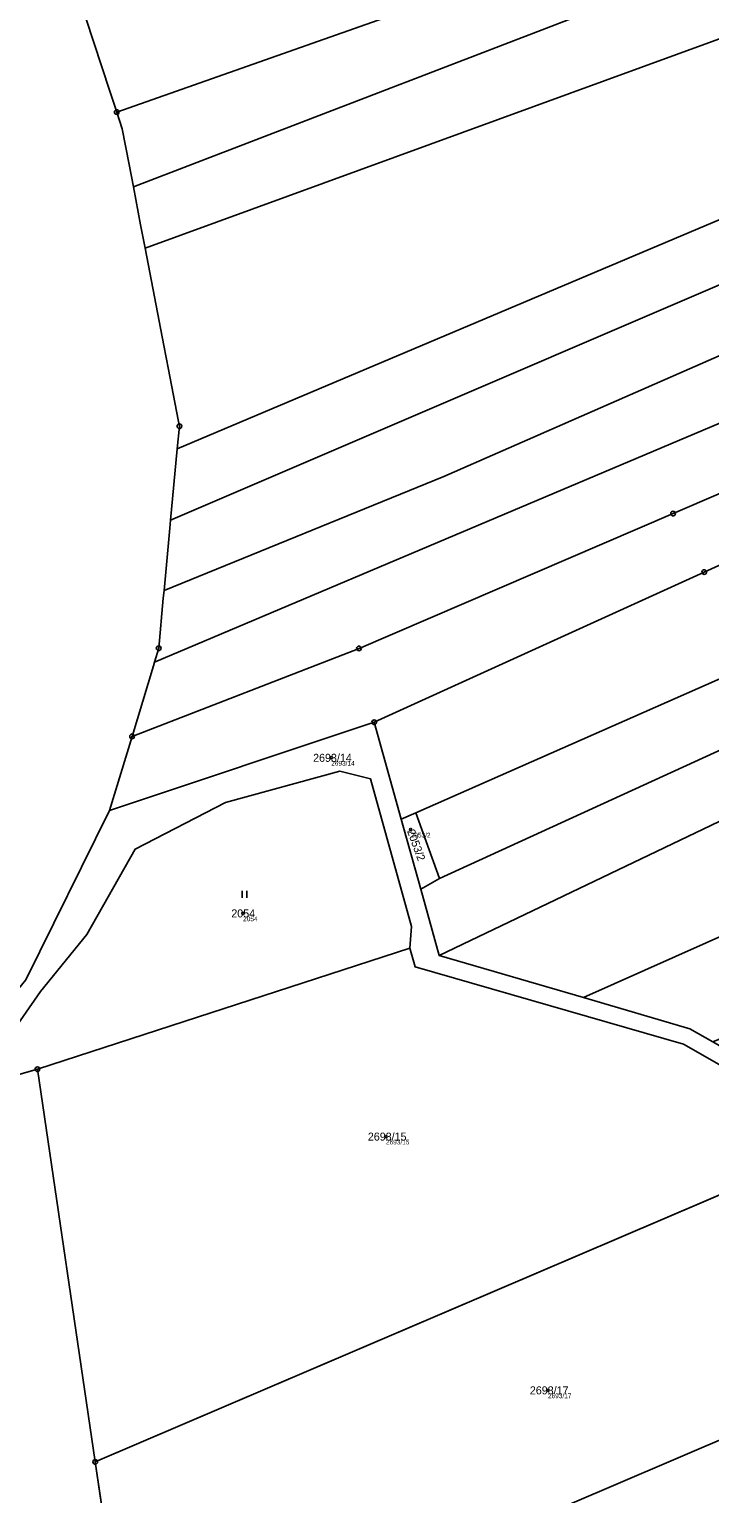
# Model space of a CAD drawing. Extents: x -761891 to -756141, y -1178507 to -1171885.
# Drawn here: x -757861.2 to -757716.7, y -1174721.1 to -1174410 of the extents above; entities that cross this region are included whole.
import ezdxf

# ---------------------------------------------------------------- set-up
doc = ezdxf.new("R2010")
doc.units = 0
for name, color, linetype in [('Definiční body', 7, 'Continuous'), ('Hranice parcel', 7, 'Continuous'), ('Parcelní čísla', 7, 'Continuous'), ('Polygon parcely', 7, 'Continuous'), ('Značky bodu BP', 7, 'Continuous'), ('Značky kultur', 7, 'Continuous')]:
    doc.layers.add(name, color=color, linetype=linetype)

msp = doc.modelspace()

# ---------------------------------------------------------------- linework, layer by layer
at = {"layer": 'Definiční body'}
for centre in [(-757797.1, -1174564.74), (-757780.21, -1174580), (-757815.8, -1174597.79), (-757785.47, -1174645.2), (-757751.06, -1174699.1)]:
    msp.add_circle(centre, 0.25, dxfattribs=at)
at = {"layer": 'Hranice parcel'}
for p, q in [((-757831.21, -1174514.29), (-757829.79, -1174499.12)), ((-757791.19, -1174541.49), (-757839.4, -1174560.18)), ((-757844.17, -1174575.94), (-757787.94, -1174557.17)), ((-757787.94, -1174557.17), (-757782.2, -1174577.79)), ((-757839.4, -1174560.18), (-757844.17, -1174575.94)), ((-757782.2, -1174577.79), (-757779.11, -1174576.43)), ((-757782.2, -1174577.79), (-757778.06, -1174592.66)), ((-757779.11, -1174576.43), (-757774.07, -1174590.37)), ((-757778.06, -1174592.66), (-757774.07, -1174590.37)), ((-757778.06, -1174592.66), (-757774.15, -1174606.71)), ((-757859.49, -1174630.9), (-757780.37, -1174605.19)), ((-757774.15, -1174606.71), (-757743.5, -1174615.68)), ((-757743.5, -1174615.68), (-757720.9, -1174622.29)), ((-757720.9, -1174622.29), (-757716.05, -1174625.07)), ((-757872.99, -1174634.73), (-757859.49, -1174630.9)), ((-757847.22, -1174714.28), (-757859.49, -1174630.9)), ((-757698.37, -1174650.64), (-757847.22, -1174714.28)), ((-757840.01, -1174763.29), (-757847.22, -1174714.28))]:
    msp.add_line(p, q, dxfattribs=at)
for points in [[(-757836.61, -1174456.52), (-757708.62, -1174409.82), (-757575.08, -1174345.67), (-757553.07, -1174336.53), (-757461.16, -1174294.5)], [(-757839.12, -1174443.47), (-757724.45, -1174399.36), (-757582.53, -1174333.77), (-757560.57, -1174326.68), (-757569.78, -1174314.58)], [(-757842.65, -1174427.58), (-757779.65, -1174405.43), (-757730.86, -1174387.85), (-757702.02, -1174374.15), (-757665.33, -1174357.53), (-757638.6, -1174344.27), (-757590.02, -1174320.92)], [(-757832.6, -1174529.23), (-757773.17, -1174505), (-757633.27, -1174443.65), (-757531.33, -1174395.17), (-757505.42, -1174386.53), (-757405.37, -1174340.89)], [(-757834.64, -1174544.42), (-757668.56, -1174474.18), (-757523.51, -1174406.2), (-757494.69, -1174396.51), (-757393.19, -1174351.46)], [(-757383.39, -1174359.89), (-757384.87, -1174360.55), (-757478.16, -1174402.78), (-757481.26, -1174404.13), (-757512.91, -1174417.9), (-757587.45, -1174452.21), (-757645.55, -1174478.95), (-757724.49, -1174512.85), (-757791.19, -1174541.49)], [(-757829.79, -1174499.12), (-757675.85, -1174434.02), (-757543.25, -1174371.98)], [(-757831.21, -1174514.29), (-757669.55, -1174444.98), (-757540.96, -1174385.22)], [(-757849.18, -1174407.64), (-757844.1, -1174423.16), (-757842.65, -1174427.58)], [(-757839.12, -1174443.47), (-757840.04, -1174438.69), (-757841.49, -1174431.14), (-757842.65, -1174427.58)], [(-757787.94, -1174557.17), (-757717.85, -1174525.29), (-757642.3, -1174490.93), (-757572.72, -1174459.12), (-757503.13, -1174427.3)], [(-757836.61, -1174456.52), (-757837.57, -1174451.54), (-757839.12, -1174443.47)], [(-757779.11, -1174576.43), (-757644.4, -1174517.03), (-757520.05, -1174460.13), (-757475.03, -1174442.84)], [(-757774.07, -1174590.37), (-757661.58, -1174538.91), (-757567.65, -1174497.23), (-757497.93, -1174467.16), (-757458.15, -1174450.46)], [(-757829.79, -1174499.12), (-757829.34, -1174494.3), (-757829.6, -1174492.92), (-757831.66, -1174482.23), (-757832.64, -1174477.13), (-757836.61, -1174456.52)], [(-757774.15, -1174606.71), (-757658.65, -1174551.41), (-757613.38, -1174532.23), (-757446.9, -1174457.47)], [(-757743.5, -1174615.68), (-757536.97, -1174523.64), (-757433.26, -1174478.72)], [(-757832.6, -1174529.23), (-757831.36, -1174515.94), (-757831.21, -1174514.29)], [(-757834.64, -1174544.42), (-757833.74, -1174541.47), (-757832.75, -1174530.8), (-757832.6, -1174529.23)], [(-757839.4, -1174560.18), (-757834.87, -1174545.19), (-757834.64, -1174544.42)], [(-757780.37, -1174605.19), (-757780.01, -1174600.6), (-757788.76, -1174569.17), (-757795.27, -1174567.6), (-757819.55, -1174574.23), (-757838.7, -1174584.13), (-757849.02, -1174602.25), (-757858.86, -1174614.39), (-757872.99, -1174634.73)], [(-757877.73, -1174631.24), (-757861.98, -1174611.87), (-757844.17, -1174575.94)], [(-757686.97, -1174645.75), (-757722.27, -1174625.54), (-757779.26, -1174609.15), (-757780.37, -1174605.19)], [(-757840.01, -1174763.29), (-757736.64, -1174719.09), (-757633.18, -1174674.85)]]:
    msp.add_lwpolyline(points, dxfattribs=at)
at = {"layer": 'Polygon parcely'}
for points in [[(-757461.16, -1174294.5), (-757471.56, -1174286.51), (-757482.64, -1174277.29), (-757526.4, -1174295.86), (-757569.78, -1174314.58), (-757560.57, -1174326.68), (-757582.53, -1174333.77), (-757724.45, -1174399.36), (-757839.12, -1174443.47), (-757837.57, -1174451.54), (-757836.61, -1174456.52), (-757708.62, -1174409.82), (-757575.08, -1174345.67), (-757553.07, -1174336.53)], [(-757524.8, -1174365.52), (-757426.79, -1174322.38), (-757438.86, -1174312.47), (-757461.16, -1174294.5), (-757553.07, -1174336.53), (-757575.08, -1174345.67), (-757708.62, -1174409.82), (-757836.61, -1174456.52), (-757832.64, -1174477.13), (-757831.66, -1174482.23), (-757829.6, -1174492.92), (-757829.34, -1174494.3), (-757829.79, -1174499.12), (-757675.85, -1174434.02), (-757543.25, -1174371.98)], [(-757842.65, -1174427.58), (-757779.65, -1174405.43), (-757730.86, -1174387.85), (-757702.02, -1174374.15), (-757665.33, -1174357.53), (-757638.6, -1174344.27), (-757590.02, -1174320.92), (-757604.04, -1174300.78), (-757660.74, -1174327.45), (-757678.65, -1174335.79), (-757704.93, -1174347.92), (-757744.5, -1174366.3), (-757788.6, -1174384.08), (-757849.18, -1174407.64), (-757844.1, -1174423.16)], [(-757724.45, -1174399.36), (-757582.53, -1174333.77), (-757560.57, -1174326.68), (-757569.78, -1174314.58), (-757590.02, -1174320.92), (-757638.6, -1174344.27), (-757665.33, -1174357.53), (-757702.02, -1174374.15), (-757730.86, -1174387.85), (-757779.65, -1174405.43), (-757842.65, -1174427.58), (-757841.49, -1174431.14), (-757840.04, -1174438.69), (-757839.12, -1174443.47)], [(-757405.37, -1174340.89), (-757415.54, -1174332.1), (-757515.09, -1174375.99), (-757540.96, -1174385.22), (-757669.55, -1174444.98), (-757831.21, -1174514.29), (-757831.36, -1174515.94), (-757832.6, -1174529.23), (-757773.17, -1174505), (-757633.27, -1174443.65), (-757531.33, -1174395.17), (-757505.42, -1174386.53)], [(-757393.19, -1174351.46), (-757405.37, -1174340.89), (-757505.42, -1174386.53), (-757531.33, -1174395.17), (-757633.27, -1174443.65), (-757773.17, -1174505), (-757832.6, -1174529.23), (-757832.75, -1174530.8), (-757833.74, -1174541.47), (-757834.64, -1174544.42), (-757668.56, -1174474.18), (-757523.51, -1174406.2), (-757494.69, -1174396.51)], [(-757839.4, -1174560.18), (-757791.19, -1174541.49), (-757724.49, -1174512.85), (-757645.55, -1174478.95), (-757587.45, -1174452.21), (-757512.91, -1174417.9), (-757481.26, -1174404.13), (-757478.16, -1174402.78), (-757384.87, -1174360.55), (-757383.39, -1174359.89), (-757393.19, -1174351.46), (-757494.69, -1174396.51), (-757523.51, -1174406.2), (-757668.56, -1174474.18), (-757834.64, -1174544.42), (-757834.87, -1174545.19)], [(-757481.26, -1174404.13), (-757512.91, -1174417.9), (-757587.45, -1174452.21), (-757645.55, -1174478.95), (-757724.49, -1174512.85), (-757791.19, -1174541.49), (-757839.4, -1174560.18), (-757844.17, -1174575.94), (-757787.94, -1174557.17), (-757717.85, -1174525.29), (-757642.3, -1174490.93), (-757572.72, -1174459.12), (-757503.13, -1174427.3), (-757470.6, -1174414.56), (-757467.05, -1174413.17), (-757370.83, -1174370.15), (-757383.39, -1174359.89), (-757384.87, -1174360.55), (-757478.16, -1174402.78)], [(-757540.96, -1174385.22), (-757543.25, -1174371.98), (-757675.85, -1174434.02), (-757829.79, -1174499.12), (-757831.21, -1174514.29), (-757669.55, -1174444.98)], [(-757475.03, -1174442.84), (-757503.13, -1174427.3), (-757572.72, -1174459.12), (-757642.3, -1174490.93), (-757717.85, -1174525.29), (-757787.94, -1174557.17), (-757782.2, -1174577.79), (-757779.11, -1174576.43), (-757644.4, -1174517.03), (-757520.05, -1174460.13)], [(-757497.93, -1174467.16), (-757458.15, -1174450.46), (-757475.03, -1174442.84), (-757520.05, -1174460.13), (-757644.4, -1174517.03), (-757779.11, -1174576.43), (-757774.07, -1174590.37), (-757661.58, -1174538.91), (-757567.65, -1174497.23)], [(-757778.06, -1174592.66), (-757774.15, -1174606.71), (-757658.65, -1174551.41), (-757613.38, -1174532.23), (-757446.9, -1174457.47), (-757458.15, -1174450.46), (-757497.93, -1174467.16), (-757567.65, -1174497.23), (-757661.58, -1174538.91), (-757774.07, -1174590.37)], [(-757433.26, -1174478.72), (-757446.9, -1174457.47), (-757613.38, -1174532.23), (-757658.65, -1174551.41), (-757774.15, -1174606.71), (-757743.5, -1174615.68), (-757536.97, -1174523.64)], [(-757397.9, -1174488.71), (-757433.26, -1174478.72), (-757536.97, -1174523.64), (-757743.5, -1174615.68), (-757720.9, -1174622.29), (-757716.05, -1174625.07), (-757558.95, -1174560.18)], [(-757795.27, -1174567.6), (-757819.55, -1174574.23), (-757838.7, -1174584.13), (-757849.02, -1174602.25), (-757858.86, -1174614.39), (-757872.99, -1174634.73), (-757859.49, -1174630.9), (-757780.37, -1174605.19), (-757780.01, -1174600.6), (-757788.76, -1174569.17)], [(-757774.07, -1174590.37), (-757779.11, -1174576.43), (-757782.2, -1174577.79), (-757778.06, -1174592.66)], [(-757698.37, -1174650.64), (-757686.97, -1174645.75), (-757722.27, -1174625.54), (-757779.26, -1174609.15), (-757780.37, -1174605.19), (-757859.49, -1174630.9), (-757847.22, -1174714.28)], [(-757836.93, -1174784.23), (-757840.01, -1174763.29), (-757847.22, -1174714.28), (-757859.49, -1174630.9), (-757872.99, -1174634.73), (-757875.91, -1174639.6), (-757894.62, -1174650.91), (-757891.17, -1174655.22), (-757893.96, -1174658.87), (-757869.41, -1174811.27), (-757844.87, -1174963.6), (-757825.17, -1174971.95), (-757816.23, -1174976.64), (-757809.6, -1174984.35), (-757804.91, -1174990.44), (-757725.52, -1174922.9), (-757646.26, -1174855.47), (-757693.73, -1174805.47), (-757825.79, -1174859.97), (-757827.8, -1174846.29)], [(-757633.18, -1174674.85), (-757649.37, -1174667.28), (-757663.73, -1174659.06), (-757673.32, -1174663.16), (-757698.37, -1174650.64), (-757847.22, -1174714.28), (-757840.01, -1174763.29), (-757736.64, -1174719.09)], [(-757633.18, -1174674.85), (-757736.64, -1174719.09), (-757840.01, -1174763.29), (-757836.93, -1174784.23), (-757722.64, -1174735.36), (-757608.35, -1174686.49)]]:
    msp.add_lwpolyline(points, close=True, dxfattribs=at)
for points in [[(-757861.98, -1174611.87), (-757844.17, -1174575.94), (-757839.4, -1174560.18), (-757834.87, -1174545.19), (-757834.64, -1174544.42), (-757833.74, -1174541.47), (-757832.75, -1174530.8), (-757832.6, -1174529.23), (-757831.36, -1174515.94), (-757831.21, -1174514.29), (-757829.79, -1174499.12), (-757829.34, -1174494.3), (-757829.6, -1174492.92), (-757831.66, -1174482.23), (-757832.64, -1174477.13), (-757836.61, -1174456.52), (-757837.57, -1174451.54), (-757839.12, -1174443.47), (-757840.04, -1174438.69), (-757841.49, -1174431.14), (-757842.65, -1174427.58), (-757844.1, -1174423.16), (-757849.18, -1174407.64)], [(-757474.54, -1174678.23), (-757519.61, -1174697.76), (-757540.11, -1174704.65), (-757557.65, -1174702.02), (-757586.68, -1174693.2), (-757595.96, -1174686.46), (-757607.94, -1174682.8), (-757632.56, -1174671.28), (-757647.76, -1174664.17), (-757665.29, -1174654.14), (-757686.96, -1174641.73), (-757702.82, -1174632.65), (-757716.05, -1174625.07), (-757720.9, -1174622.29), (-757743.5, -1174615.68), (-757774.15, -1174606.71), (-757778.06, -1174592.66), (-757782.2, -1174577.79), (-757787.94, -1174557.17), (-757844.17, -1174575.94), (-757861.98, -1174611.87)], [(-757872.99, -1174634.73), (-757858.86, -1174614.39), (-757849.02, -1174602.25), (-757838.7, -1174584.13), (-757819.55, -1174574.23), (-757795.27, -1174567.6), (-757788.76, -1174569.17), (-757780.01, -1174600.6), (-757780.37, -1174605.19), (-757779.26, -1174609.15), (-757722.27, -1174625.54), (-757686.97, -1174645.75), (-757663.73, -1174659.06), (-757649.37, -1174667.28), (-757633.18, -1174674.85), (-757608.35, -1174686.49), (-757587.97, -1174696.47), (-757558.42, -1174705.44), (-757540.63, -1174708.11), (-757534.02, -1174707.03), (-757518.22, -1174700.97), (-757475.44, -1174682.43)]]:
    msp.add_lwpolyline(points, dxfattribs=at)
at = {"layer": 'Značky bodu BP'}
for centre, radius in [((-757842.65, -1174427.58), 0.5), ((-757842.65, -1174427.58), 0.0303), ((-757829.34, -1174494.3), 0.5), ((-757829.34, -1174494.3), 0.0303), ((-757724.49, -1174512.85), 0.5), ((-757724.49, -1174512.85), 0.0303), ((-757717.85, -1174525.29), 0.5), ((-757717.85, -1174525.29), 0.0303), ((-757833.74, -1174541.47), 0.5), ((-757833.74, -1174541.47), 0.0303), ((-757791.19, -1174541.49), 0.5), ((-757791.19, -1174541.49), 0.0303), ((-757787.94, -1174557.17), 0.5), ((-757787.94, -1174557.17), 0.0303), ((-757839.4, -1174560.18), 0.5), ((-757839.4, -1174560.18), 0.0303), ((-757859.49, -1174630.9), 0.5), ((-757859.49, -1174630.9), 0.0303), ((-757847.22, -1174714.28), 0.5), ((-757847.22, -1174714.28), 0.0303)]:
    msp.add_circle(centre, radius, dxfattribs=at)
at = {"layer": 'Značky kultur'}
for p, q in [((-757816.03, -1174594.48), (-757816.03, -1174592.98)), ((-757815.03, -1174594.48), (-757815.03, -1174592.98))]:
    msp.add_line(p, q, dxfattribs=at)

# ---------------------------------------------------------------- texts
at = {"layer": 'Definiční body'}
for s, p in [('2693/14', (-757797.1, -1174566.4)), ('2053/2', (-757780.21, -1174581.66)), ('2054', (-757815.8, -1174599.45)), ('2693/15', (-757785.47, -1174646.86)), ('2693/17', (-757751.06, -1174700.76))]:
    msp.add_text(s, height=1, dxfattribs=at).set_placement(p)
at = {"layer": 'Parcelní čísla'}
for s, p in [('2693/14', (-757800.94, -1174565.59)), ('2054', (-757818.31, -1174598.64)), ('2693/15', (-757789.31, -1174646.05)), ('2693/17', (-757754.9, -1174699.95))]:
    msp.add_text(s, height=1.7, dxfattribs=at).set_placement(p)
msp.add_text('2053/2', height=1.7, rotation=290, dxfattribs=at).set_placement((-757781.01, -1174580.29))

doc.saveas('drawing.dxf')
